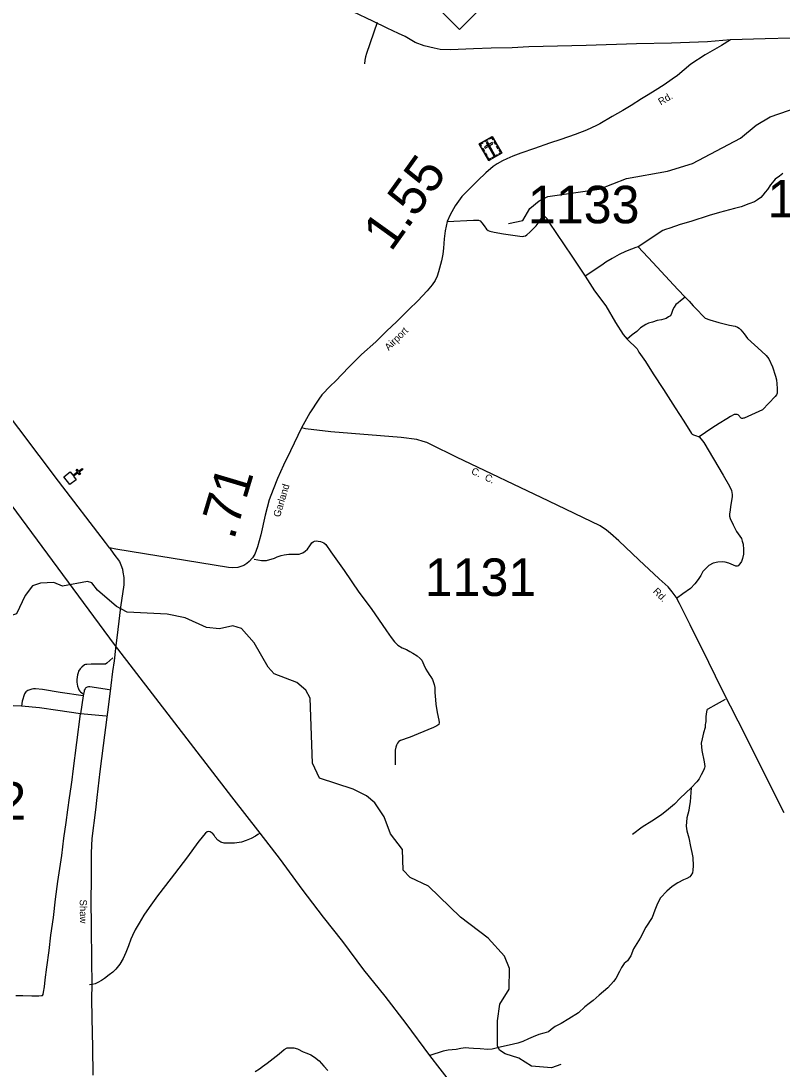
# Model space of a CAD drawing. Extents: x 2093524 to 2270757, y 289120 to 570408.
# Drawn here: x 2188536 to 2198683, y 360994 to 374960 of the extents above; entities that cross this region are included whole.
import ezdxf

# ---------------------------------------------------------------- set-up
doc = ezdxf.new("R2010")
doc.units = 0
for name, color, linetype in [('Exist Cultural Cemetery CELL', 7, 'Continuous'), ('Exist Cultural Church CELL', 7, 'Continuous'), ('Exist Hydrographic Creek Single Shore', 7, 'Continuous'), ('Exist Hydrographic Misc Water Feature', 7, 'Continuous'), ('Exist Road Non-System Type 51', 7, 'Continuous'), ('Exist Road Primary NC Attributed', 7, 'Continuous'), ('Exist Road Primary NC Shield CELL', 7, 'Continuous'), ('Exist Road Secondary Mileage Hundredths English Label', 7, 'Continuous'), ('Exist Road Secondary Type 51 Attributed', 7, 'Continuous'), ('Exist Road Secondary Type 51 Label', 7, 'Continuous'), ('Exist Road Secondary Type 51 Number Label', 7, 'Continuous'), ('Exist Utilities Telephone Line', 7, 'Continuous')]:
    doc.layers.add(name, color=color, linetype=linetype)

msp = doc.modelspace()

# ---------------------------------------------------------------- linework, layer by layer
at = {"layer": 'Exist Cultural Cemetery CELL'}
for points in [[(2194646, 373321), (2194819, 373420), (2194946, 373199), (2194773, 373100)], [(2194668, 373284), (2194678, 373289), (2194662, 373317), (2194697, 373337), (2194691, 373347), (2194646, 373321)], [(2194711, 373358), (2194756, 373384), (2194761, 373374), (2194716, 373348)], [(2194716, 373283), (2194725, 373266), (2194827, 373325), (2194818, 373341)], [(2194756, 373350), (2194739, 373341), (2194840, 373165), (2194856, 373174)], [(2194841, 373383), (2194831, 373377), (2194815, 373405), (2194780, 373385), (2194774, 373394), (2194819, 373420)], [(2194867, 373313), (2194846, 373351), (2194856, 373357), (2194877, 373319)], [(2194705, 373219), (2194683, 373257), (2194693, 373263), (2194714, 373225)], [(2194738, 373161), (2194716, 373199), (2194726, 373204), (2194748, 373167)], [(2194900, 373256), (2194878, 373294), (2194888, 373299), (2194910, 373262)], [(2194917, 373183), (2194911, 373193), (2194930, 373203), (2194910, 373239), (2194920, 373244), (2194946, 373199)], [(2194801, 373117), (2194796, 373127), (2194777, 373116), (2194757, 373151), (2194747, 373145), (2194773, 373100)], [(2194817, 373139), (2194891, 373181), (2194896, 373171), (2194823, 373129)]]:
    msp.add_lwpolyline(points, close=True, dxfattribs=at)
at = {"layer": 'Exist Cultural Church CELL'}
msp.add_lwpolyline([(2189194, 368951), (2189229, 368906), (2189289, 368952), (2189270, 368977), (2189282, 368987), (2189302, 368962), (2189350, 368998), (2189359, 368985), (2189312, 368949), (2189331, 368923), (2189318, 368914), (2189299, 368939), (2189238, 368893), (2189273, 368847), (2189189, 368783), (2189109, 368886)], close=True, dxfattribs=at)
at = {"layer": 'Exist Hydrographic Creek Single Shore'}
for p, q in [((2189090, 367430), (2188973, 367478)), ((2189423, 367489), (2189090, 367430)), ((2195733, 361052), (2195609, 361009))]:
    msp.add_line(p, q, dxfattribs=at)
for points in [[(2195038, 372261), (2195229, 372303), (2195319, 372462), (2195444, 372562), (2195560, 372622), (2196243, 372720), (2196608, 372863), (2197157, 372957), (2197490, 373059), (2198128, 373397), (2198337, 373573), (2198526, 373684), (2198900, 373812), (2199076, 373805), (2199385, 373681), (2199636, 373508), (2200019, 373311)], [(2188973, 367478), (2188798, 367468), (2188690, 367434), (2188591, 367302), (2188476, 367058), (2188343, 367015)], [(2191185, 366860), (2191010, 366876), (2190726, 367007), (2190484, 367057), (2189950, 367084), (2189808, 367159), (2189557, 367374), (2189481, 367474), (2189423, 367489)], [(2193141, 364633), (2192966, 364725), (2192515, 364872), (2192422, 365071), (2192391, 365937), (2192332, 366043), (2192214, 366144), (2191914, 366258), (2191830, 366348), (2191644, 366674), (2191476, 366864), (2191359, 366902)], [(2195609, 361009), (2195342, 361034), (2195175, 361139), (2194992, 361198), (2194915, 361246), (2194890, 361305), (2194888, 361636), (2194920, 361856), (2195043, 362057), (2195050, 362332), (2194982, 362497), (2194765, 362738), (2194395, 363017), (2193969, 363429), (2193725, 363546), (2193633, 363646), (2193623, 363918), (2193463, 364128), (2193378, 364353), (2193252, 364542), (2193141, 364633)]]:
    msp.add_lwpolyline(points, dxfattribs=at)
at = {"layer": 'Exist Hydrographic Misc Water Feature'}
msp.add_line((2191359, 366902), (2191185, 366860), dxfattribs=at)
at = {"layer": 'Exist Road Non-System Type 51'}
for p, q in [((2189364, 365965), (2189332, 365729)), ((2189370, 365991), (2189364, 365965)), ((2189670, 365695), (2189332, 365729))]:
    msp.add_line(p, q, dxfattribs=at)
for points in [[(2193284, 374941), (2193141, 374526), (2193128, 374484), (2193122, 374440), (2193116, 374388)], [(2198692, 372927), (2198648, 372893), (2198591, 372850), (2198575, 372832), (2198527, 372776), (2198488, 372716), (2198460, 372681), (2198428, 372639), (2198399, 372607), (2198357, 372575), (2198315, 372552), (2198241, 372522), (2198137, 372483), (2198048, 372459), (2197850, 372407), (2197712, 372370), (2197465, 372287), (2197327, 372246), (2197186, 372201), (2197128, 372182), (2197094, 372168), (2197003, 372109), (2196893, 372033), (2196766, 371950)], [(2194220, 372286), (2194570, 372307), (2194616, 372307), (2194638, 372305), (2194658, 372299), (2194680, 372269), (2194712, 372232), (2194743, 372184), (2194765, 372170), (2194789, 372158), (2194847, 372147), (2194969, 372124), (2195219, 372089), (2195235, 372091), (2195241, 372091), (2195263, 372097), (2195281, 372109), (2195319, 372144), (2195406, 372232), (2195432, 372265), (2195450, 372299), (2195474, 372333), (2195485, 372349), (2195501, 372353), (2195520, 372353), (2195527, 372349), (2195537, 372343), (2195545, 372323), (2195572, 372281), (2195879, 371828), (2196058, 371561)], [(2196766, 371950), (2196732, 371942), (2196678, 371921), (2196594, 371887), (2196513, 371848), (2196419, 371794), (2196335, 371745), (2196279, 371707), (2196058, 371561)], [(2196766, 371950), (2196961, 371741), (2197293, 371380), (2197390, 371280)], [(2196058, 371561), (2196182, 371366), (2196333, 371163), (2196463, 370944), (2196566, 370783), (2196616, 370719)], [(2197390, 371280), (2197331, 371232), (2197297, 371204), (2197267, 371180), (2197243, 371148), (2197229, 371115), (2197208, 371063), (2197194, 371031), (2197170, 371019), (2197136, 370997), (2197076, 370979), (2197018, 370968), (2196955, 370948), (2196902, 370935), (2196865, 370915), (2196797, 370869), (2196745, 370824), (2196686, 370778), (2196616, 370719)], [(2197390, 371280), (2197443, 371225), (2197499, 371163), (2197561, 371104), (2197620, 371038), (2197656, 370999), (2197722, 370977), (2197840, 370944), (2197984, 370907), (2198057, 370891), (2198087, 370880), (2198113, 370866), (2198135, 370844), (2198177, 370790), (2198224, 370727), (2198314, 370645), (2198407, 370560), (2198473, 370504), (2198509, 370458), (2198554, 370349), (2198595, 370227), (2198607, 370177), (2198612, 370124), (2198616, 370061), (2198616, 370017), (2198619, 370001), (2198607, 369977), (2198591, 369955), (2198422, 369778), (2198177, 369669), (2198167, 369667), (2198157, 369663), (2198145, 369664), (2198137, 369668), (2198099, 369710), (2198083, 369714), (2198069, 369718), (2198045, 369716), (2197995, 369691), (2197949, 369657), (2197846, 369596), (2197746, 369534), (2197579, 369420)], [(2196616, 370719), (2196751, 370590), (2196773, 370546), (2196862, 370421), (2196963, 370260), (2197101, 370051), (2197260, 369804), (2197375, 369627), (2197478, 369464), (2197487, 369452), (2197501, 369444), (2197529, 369436), (2197579, 369420)], [(2197579, 369420), (2197603, 369389), (2197639, 369343), (2197896, 368909), (2197981, 368762), (2198008, 368704), (2198018, 368648), (2198016, 368622), (2197995, 368486), (2197991, 368446), (2197984, 368390), (2197984, 368360), (2197992, 368328), (2198033, 368246), (2198075, 368157), (2198142, 368063), (2198152, 368027), (2198163, 367989), (2198171, 367919), (2198168, 367855), (2198158, 367797), (2198142, 367755), (2198122, 367727), (2198099, 367701), (2198085, 367695), (2198067, 367697), (2197974, 367736), (2197926, 367750), (2197884, 367753), (2197828, 367749), (2197766, 367734), (2197705, 367706), (2197661, 367660), (2197629, 367626), (2197600, 367569), (2197564, 367519), (2197520, 367461), (2197463, 367399), (2197361, 367326), (2197274, 367265)], [(2191644, 367790), (2191744, 367771), (2191771, 367769), (2191786, 367771), (2191794, 367771), (2191811, 367771), (2191918, 367802), (2191954, 367820), (2192004, 367836), (2192044, 367847), (2192106, 367855), (2192212, 367854), (2192244, 367856), (2192268, 367862), (2192292, 367874), (2192323, 367897), (2192355, 367923), (2192389, 367965), (2192414, 368004), (2192432, 368020), (2192448, 368027), (2192476, 368034), (2192498, 368030), (2192530, 368024), (2192575, 368005), (2192601, 367983), (2192667, 367887), (2192847, 367638), (2193041, 367350), (2193204, 367129), (2193410, 366833), (2193471, 366743), (2193517, 366688), (2193561, 366642), (2193620, 366606), (2193678, 366585), (2193722, 366559), (2193762, 366537), (2193820, 366500), (2193859, 366466), (2193879, 366444), (2193907, 366378), (2193932, 366324), (2193958, 366287), (2193986, 366239), (2194002, 366219), (2194022, 366185), (2194047, 366119), (2194053, 366077), (2194056, 366013), (2194061, 365912), (2194069, 365858), (2194087, 365744), (2194108, 365644), (2194112, 365611), (2194107, 365583), (2194082, 365565), (2194036, 365544), (2193830, 365460), (2193724, 365417), (2193670, 365399), (2193638, 365387), (2193594, 365370), (2193574, 365358), (2193569, 365352), (2193557, 365336), (2193543, 365308), (2193533, 365282), (2193525, 365244), (2193524, 365164), (2193523, 365048)], [(2189762, 366473), (2189721, 366437), (2189683, 366401), (2189661, 366387), (2189471, 366388), (2189415, 366385), (2189397, 366383), (2189385, 366379), (2189347, 366349), (2189325, 366329), (2189305, 366297), (2189298, 366274), (2189288, 366248), (2189282, 366184), (2189281, 366148), (2189285, 366124), (2189291, 366094), (2189301, 366062), (2189309, 366048), (2189319, 366031), (2189329, 366019), (2189346, 366005), (2189370, 365991)], [(2189715, 366049), (2189455, 366088), (2189435, 366088), (2189417, 366083), (2189403, 366073), (2189395, 366069), (2189391, 366059), (2189379, 366041), (2189377, 366031), (2189370, 365991)], [(2189364, 365965), (2189058, 366011), (2188825, 366053), (2188731, 366061), (2188703, 366062), (2188681, 366056), (2188627, 366036), (2188616, 366030), (2188612, 366028), (2188602, 366020), (2188592, 366008), (2188582, 365992), (2188553, 365896), (2188545, 365831)], [(2188545, 365831), (2188323, 365840)], [(2189332, 365729), (2189029, 365771), (2188785, 365805), (2188545, 365831)], [(2197925, 365918), (2197805, 365853), (2197692, 365789), (2197686, 365783), (2197680, 365774), (2197674, 365755), (2197667, 365690), (2197665, 365625), (2197663, 365601), (2197659, 365583), (2197656, 365547), (2197636, 365475), (2197617, 365396), (2197607, 365338), (2197610, 365286), (2197614, 365240), (2197647, 365089), (2197651, 365055), (2197653, 365027), (2197649, 365007), (2197642, 364981), (2197606, 364915), (2197580, 364860), (2197549, 364822), (2197471, 364739)], [(2188466, 361973), (2188560, 361973), (2188680, 361970), (2188776, 361971), (2188810, 361973), (2188824, 361975), (2188832, 361989), (2188838, 362017), (2188851, 362087), (2188860, 362181), (2188883, 362353), (2188914, 362573), (2188936, 362776), (2188969, 363014), (2188997, 363258), (2189029, 363492), (2189079, 363838), (2189109, 364070), (2189138, 364277), (2189161, 364446), (2189181, 364608), (2189204, 364756), (2189218, 364846), (2189233, 364961), (2189332, 365729)], [(2197471, 364739), (2197459, 364556), (2197445, 364480), (2197441, 364438), (2197412, 364342), (2197407, 364230), (2197415, 364170), (2197442, 364076), (2197461, 363958), (2197481, 363880), (2197492, 363814), (2197496, 363702), (2197495, 363646), (2197489, 363610), (2197467, 363574), (2197452, 363554), (2197414, 363532), (2197370, 363516), (2197292, 363475), (2197220, 363428), (2197149, 363366), (2197061, 363273), (2197022, 363199), (2196985, 363113), (2196969, 363061), (2196953, 363013), (2196866, 362886), (2196793, 362736), (2196704, 362595), (2196667, 362501), (2196622, 362435), (2196578, 362398), (2196544, 362348), (2196516, 362294), (2196469, 362202), (2196438, 362158), (2196362, 362075), (2196247, 361978), (2196165, 361908), (2196110, 361868), (2196052, 361823), (2195968, 361743), (2195841, 361664), (2195740, 361599), (2195660, 361560), (2195606, 361522), (2195568, 361490), (2195507, 361473), (2195441, 361453), (2195367, 361425), (2195301, 361396), (2195227, 361361), (2195160, 361339), (2195046, 361310), (2194944, 361290), (2194870, 361271), (2194820, 361257), (2194762, 361252), (2194658, 361262), (2194568, 361269), (2194506, 361273), (2194464, 361276), (2194400, 361268), (2194337, 361256), (2194233, 361247), (2194165, 361232), (2193987, 361173)], [(2197471, 364739), (2197324, 364603), (2197249, 364524), (2197171, 364458), (2197074, 364383), (2196949, 364296), (2196817, 364217), (2196688, 364119)], [(2191726, 364138), (2191696, 364120), (2191662, 364096), (2191606, 364066), (2191539, 364039), (2191475, 364019), (2191385, 364004), (2191315, 364002), (2191247, 364005), (2191203, 364019), (2191161, 364043), (2191124, 364084), (2191110, 364112), (2191088, 364136), (2191074, 364146), (2191060, 364154), (2191036, 364158), (2191018, 364153), (2190998, 364137), (2190968, 364105), (2190895, 364011), (2190756, 363822), (2190584, 363597), (2190463, 363438), (2190358, 363303), (2190245, 363146), (2190174, 363046), (2190113, 362936), (2190059, 362849), (2190022, 362771), (2190000, 362725), (2189969, 362637), (2189934, 362545), (2189898, 362468), (2189855, 362392), (2189799, 362324), (2189761, 362285), (2189712, 362251), (2189650, 362199), (2189608, 362172), (2189562, 362148), (2189526, 362130), (2189486, 362122), (2189451, 362115)], [(2191658, 360959), (2191717, 360995), (2191757, 361026), (2191817, 361074), (2191898, 361135), (2191980, 361195), (2192043, 361252), (2192085, 361278), (2192127, 361278), (2192173, 361278), (2192221, 361265), (2192297, 361225), (2192348, 361204), (2192402, 361182), (2192450, 361154), (2192510, 361103), (2192575, 361031), (2192629, 360974)]]:
    msp.add_lwpolyline(points, dxfattribs=at)
at = {"layer": 'Exist Road Primary NC Attributed'}
for points in [[(2197996, 374707), (2197690, 374684), (2197208, 374665), (2196744, 374657), (2196072, 374632), (2195306, 374614), (2195084, 374603), (2194804, 374598), (2194571, 374591), (2194264, 374576), (2194126, 374581), (2194046, 374596), (2193913, 374629), (2193792, 374675), (2193657, 374753), (2193571, 374792), (2193419, 374865), (2193228, 374958), (2192965, 375080)], [(2199377, 374753), (2199161, 374744), (2198800, 374729), (2198460, 374723), (2197996, 374707)]]:
    msp.add_lwpolyline(points, dxfattribs=at)
at = {"layer": 'Exist Road Primary NC Shield CELL'}
msp.add_lwpolyline([(2194050, 375181), (2194383, 375514), (2194716, 375181), (2194383, 374848)], close=True, dxfattribs=at)
at = {"layer": 'Exist Road Secondary Type 51 Attributed'}
for points in [[(2197996, 374707), (2197875, 374635), (2197658, 374507), (2197469, 374386), (2197377, 374307), (2197288, 374235), (2197218, 374184), (2197111, 374111), (2196991, 374033), (2196896, 373974), (2196808, 373922), (2196673, 373834), (2196559, 373768), (2196418, 373685), (2196254, 373588), (2196211, 373565), (2196077, 373504), (2195924, 373449), (2195734, 373382), (2195581, 373331), (2195383, 373262), (2195200, 373197), (2195096, 373158), (2195014, 373125), (2194954, 373095), (2194887, 373056), (2194833, 373022), (2194736, 372937), (2194626, 372833), (2194511, 372720), (2194414, 372619), (2194325, 372495), (2194260, 372378), (2194220, 372286), (2194193, 372162), (2194180, 372058), (2194171, 371934), (2194159, 371852), (2194144, 371762), (2194103, 371616), (2194085, 371561), (2194060, 371503), (2194020, 371443), (2193953, 371363), (2193826, 371232), (2193709, 371115), (2193548, 370956), (2193409, 370825), (2193266, 370686), (2193077, 370515), (2192908, 370346), (2192729, 370159), (2192664, 370096), (2192549, 369977), (2192507, 369921), (2192388, 369737), (2192278, 369538)], [(2189717, 367939), (2189661, 368010), (2189037, 368828), (2187459, 370915)], [(2192278, 369538), (2192128, 369232), (2192038, 369041), (2191957, 368863), (2191897, 368717), (2191845, 368579), (2191793, 368376), (2191734, 368112), (2191689, 367951), (2191652, 367856), (2191623, 367807), (2191580, 367759), (2191546, 367729), (2191509, 367705), (2191483, 367695), (2191428, 367675), (2191361, 367672), (2191303, 367676), (2189800, 367923), (2189717, 367939)], [(2198712, 364409), (2198500, 364831), (2198335, 365161), (2198097, 365629), (2197998, 365830), (2197886, 366048), (2197707, 366410), (2197457, 366911), (2197316, 367197), (2197272, 367280), (2197219, 367355), (2197163, 367418), (2197045, 367525), (2196773, 367779), (2196507, 368031), (2196397, 368131), (2196343, 368175), (2196258, 368233), (2195573, 368559), (2194343, 369148), (2193999, 369315), (2193947, 369342), (2193898, 369357), (2193815, 369383), (2193605, 369411), (2192666, 369486), (2192328, 369525), (2192278, 369538)], [(2189717, 367939), (2189776, 367855), (2189849, 367755), (2189868, 367713), (2189889, 367657), (2189896, 367615), (2189906, 367546), (2189906, 367446), (2189865, 367147), (2189828, 366850), (2189796, 366596), (2189777, 366432), (2189756, 366292), (2189734, 366106), (2189698, 365818), (2189680, 365681), (2189633, 365307), (2189588, 364959), (2189547, 364614), (2189529, 364447), (2189479, 364067), (2189473, 363877), (2189470, 363757), (2189470, 363505), (2189469, 363253), (2189472, 362884), (2189477, 362438), (2189483, 362122), (2189477, 361928), (2189482, 361676), (2189489, 361280), (2189496, 360912)]]:
    msp.add_lwpolyline(points, dxfattribs=at)
at = {"layer": 'Exist Utilities Telephone Line'}
for points in [[(2189781, 366652), (2188344, 368601), (2188280, 368686), (2188174, 368812), (2187933, 369134), (2187792, 369325), (2187590, 369586), (2186879, 370503), (2186468, 371025), (2185993, 371638), (2185564, 372179), (2185113, 372785), (2184702, 373324), (2184299, 373830)], [(2191726, 364138), (2191346, 364621), (2189781, 366652)], [(2193987, 361173), (2193671, 361599), (2193390, 361963), (2193108, 362317), (2192827, 362694), (2192569, 363017), (2192283, 363391), (2191996, 363788), (2191726, 364138)], [(2194834, 360079), (2194560, 360441), (2194280, 360795), (2194125, 360996), (2193987, 361173)]]:
    msp.add_lwpolyline(points, dxfattribs=at)

# ---------------------------------------------------------------- texts
at = {"layer": 'Exist Road Secondary Mileage Hundredths English Label'}
for s, rotation, p in [('1.55', 54.4236, (2193470, 371873)), ('.71', 73.3461, (2191375, 368034))]:
    msp.add_text(s, height=500, rotation=rotation, dxfattribs=at).set_placement(p)
at = {"layer": 'Exist Road Secondary Type 51 Label'}
for s, rotation, p in [('Rd.', 30.3575, (2197066, 373834)), ('Airport', 44.6267, (2193440, 370561)), ('C.  C.', 334.7965, (2194531, 368930)), ('Garland', 73.3461, (2191988, 368341)), ('Rd.', 314.5857, (2196956, 367351)), ('Shaw', 270.4153, (2189320, 363252))]:
    msp.add_text(s, height=95, rotation=rotation, dxfattribs=at).set_placement(p)
at = {"layer": 'Exist Road Secondary Type 51 Number Label'}
for s, p in [('1133', (2195295, 372264)), ('1158', (2198491, 372342)), ('1131', (2193919, 367298)), ('1132', (2187117, 364316))]:
    msp.add_text(s, height=500, dxfattribs=at).set_placement(p)

doc.saveas('drawing.dxf')
